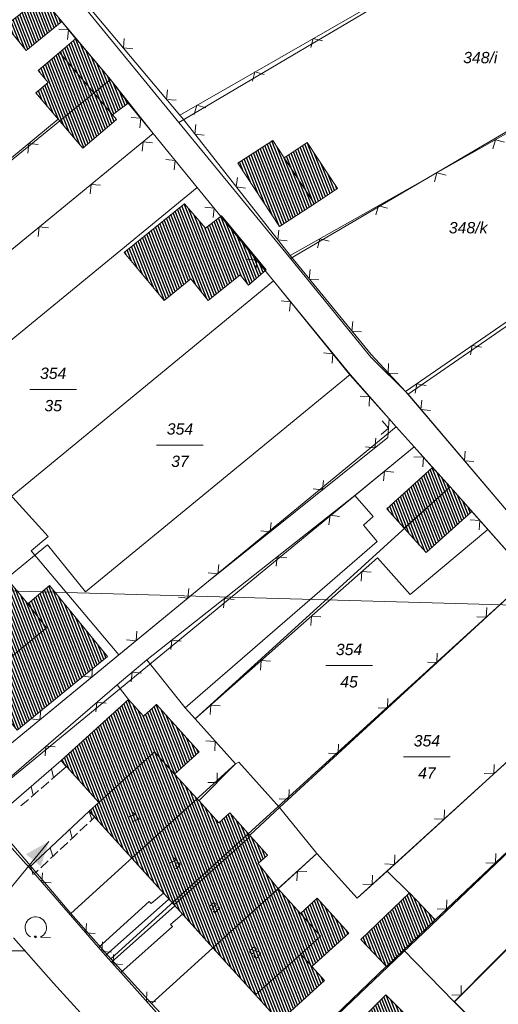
# Model space of a CAD drawing. Header units: metres. Extents: x 345144 to 348639, y 5629211 to 5635235.
# Tile 847 of 1056: x 347529 to 347564, y 5630667 to 5630740. Entities that reach past the tile are written whole.
import ezdxf
from ezdxf.enums import TextEntityAlignment as Align

# ---------------------------------------------------------------- set-up
doc = ezdxf.new("R2010")
doc.units = ezdxf.units.M
doc.header["$MEASUREMENT"] = 0
for name, color, linetype in [('081-083 Topographie', 7, 'Continuous'), ('AX Flurstück', 7, 'Continuous'), ('AX Gebäude', 7, 'Continuous'), ('Blatt', 7, 'Continuous'), ('Definitionslinie', 7, 'Continuous'), ('MG Präsentationsobjekt - Linie', 7, 'Continuous'), ('Präsentationsobjekt -Text (punktförmig)', 7, 'Continuous')]:
    doc.layers.add(name, color=color, linetype=linetype)
doc.styles.add('ARIAL', font='arial.ttf', dxfattribs={"height": 1})
doc.styles.add('ARIALIT', font='ariali.ttf', dxfattribs={"height": 1})
pattern_1 = [(111.5294117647, (0, 0), (-0.186045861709, -0.07339575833), [])]

# ---------------------------------------------------------------- blocks, each defined once
blk = doc.blocks.new('alk_7100_nrwx2')
at = {"true_color": 0x2e2e2e}
h = blk.add_hatch(color=250, dxfattribs=at)
edge = h.paths.add_edge_path(flags=0)
edge.add_arc((0.024073, -0.597267), 0.057254, 180, 360, ccw=False)
edge.add_arc((0.024073, -0.597267), 0.057255, 0, 180, ccw=False)
at = {"color": 250, "lineweight": 5, "true_color": 0x2e2e2e, "flags": 128}
blk.add_lwpolyline([(0.349382, -0.597267), (1, -0.597267)], dxfattribs=at)
at = {"color": 250, "lineweight": 5, "true_color": 0x2e2e2e}
for centre, radius, start, end in [((0.024073, 0.012362), 0.690995, -61.91481688, -118.08518312), ((0.024073, -0.597267), 0.057255, 0, 180), ((0.024073, -0.597267), 0.057254, 180, 0)]:
    blk.add_arc(centre, radius, start, end, dxfattribs=at)

msp = doc.modelspace()

# ---------------------------------------------------------------- hatches: boundary and pattern name
at = {"layer": 'AX Gebäude', "true_color": 0x4f4f4f}
h = msp.add_hatch(dxfattribs=at)
h.set_pattern_fill('_USER', color=251, scale=0.2, angle=111.52941176, style=0, pattern_type=0)
h.set_pattern_definition(pattern_1)
h.paths.add_polyline_path([(347527.757, 5630739.634), (347530.411, 5630741.786), (347531.913, 5630739.934), (347529.258, 5630737.781)], flags=0)
h = msp.add_hatch(dxfattribs=at)
h.set_pattern_fill('_USER', color=251, scale=0.2, angle=111.52941176, style=0, pattern_type=0)
h.set_pattern_definition(pattern_1)
h.paths.add_polyline_path([(347531.733, 5630737.635), (347532.953, 5630738.677), (347535.55, 5630735.633), (347536.87, 5630733.869), (347535.693, 5630732.989)], flags=0)
h = msp.add_hatch(dxfattribs=at)
h.set_pattern_fill('_USER', color=251, scale=0.2, angle=111.52941176, style=0, pattern_type=0)
h.set_pattern_definition(pattern_1)
h.paths.add_polyline_path([(347531.733, 5630737.635), (347535.693, 5630732.989), (347535.988, 5630732.643), (347533.484, 5630730.509), (347529.975, 5630734.627), (347530.9, 5630735.416), (347530.156, 5630736.29)], flags=0)
h = msp.add_hatch(dxfattribs=at)
h.set_pattern_fill('_USER', color=251, scale=0.2, angle=111.52941176, style=0, pattern_type=0)
h.set_pattern_definition(pattern_1)
h.paths.add_polyline_path([(347547.621, 5630731.099), (347548.476, 5630729.802), (347550.74, 5630726.376), (347548.136, 5630724.695), (347545.032, 5630729.415)], flags=0)
h = msp.add_hatch(dxfattribs=at)
h.set_pattern_fill('_USER', color=251, scale=0.2, angle=111.52941176, style=0, pattern_type=0)
h.set_pattern_definition(pattern_1)
h.paths.add_polyline_path([(347550.187, 5630730.934), (347552.46, 5630727.508), (347550.74, 5630726.376), (347548.476, 5630729.802)], flags=0)
h = msp.add_hatch(dxfattribs=at)
h.set_pattern_fill('_USER', color=251, scale=0.2, angle=111.52941176, style=0, pattern_type=0)
h.set_pattern_definition(pattern_1)
h.paths.add_polyline_path([(347541.042, 5630726.387), (347542.606, 5630724.568), (347543.805, 5630725.477), (347547.143, 5630721.463), (347545.821, 5630720.336), (347545.2, 5630721.096), (347542.829, 5630719.188), (347541.514, 5630720.792), (347539.545, 5630719.178), (347536.563, 5630722.767)], flags=0)
h = msp.add_hatch(dxfattribs=at)
h.set_pattern_fill('_USER', color=251, scale=0.2, angle=111.52941176, style=0, pattern_type=0)
h.set_pattern_definition(pattern_1)
h.paths.add_polyline_path([(347557.417, 5630702.242), (347556.116, 5630703.689), (347559.525, 5630706.754), (347560.846, 5630705.312)], flags=0)
h = msp.add_hatch(dxfattribs=at)
h.set_pattern_fill('_USER', color=251, scale=0.2, angle=111.52941176, style=0, pattern_type=0)
h.set_pattern_definition(pattern_1)
h.paths.add_polyline_path([(347557.417, 5630702.242), (347560.846, 5630705.312), (347562.461, 5630703.489), (347559.051, 5630700.424)], flags=0)
h = msp.add_hatch(dxfattribs=at)
h.set_pattern_fill('_USER', color=251, scale=0.2, angle=111.52941176, style=0, pattern_type=0)
h.set_pattern_definition(pattern_1)
h.paths.add_polyline_path([(347522.716, 5630694.321), (347527.803, 5630698.519), (347529.382, 5630696.617), (347530.771, 5630694.84), (347525.709, 5630690.682)], flags=0)
h = msp.add_hatch(dxfattribs=at)
h.set_pattern_fill('_USER', color=251, scale=0.2, angle=111.52941176, style=0, pattern_type=0)
h.set_pattern_definition(pattern_1)
h.paths.add_polyline_path([(347531.008, 5630697.972), (347535.307, 5630692.694), (347528.589, 5630687.203), (347525.709, 5630690.682), (347530.771, 5630694.84), (347529.382, 5630696.617)], flags=0)
h = msp.add_hatch(dxfattribs=at)
h.set_pattern_fill('_USER', color=251, scale=0.2, angle=111.52941176, style=0, pattern_type=0)
h.set_pattern_definition(pattern_1)
h.paths.add_polyline_path([(347534.676, 5630681.841), (347531.86, 5630684.949), (347536.878, 5630689.496), (347538, 5630688.258), (347538.959, 5630689.127), (347542.153, 5630685.603), (347540.32, 5630683.942), (347538.821, 5630685.597)], flags=0)
h = msp.add_hatch(dxfattribs=at)
h.set_pattern_fill('_USER', color=251, scale=0.2, angle=111.52941176, style=0, pattern_type=0)
h.set_pattern_definition(pattern_1)
h.paths.add_polyline_path([(347534.676, 5630681.841), (347538.821, 5630685.597), (347540.32, 5630683.942), (347541.989, 5630682.1), (347537.127, 5630677.694), (347533.959, 5630681.191)], flags=0)
h = msp.add_hatch(dxfattribs=at)
h.set_pattern_fill('_USER', color=251, scale=0.2, angle=111.52941176, style=0, pattern_type=0)
h.set_pattern_definition(pattern_1)
h.paths.add_polyline_path([(347545.963, 5630679.337), (347540.286, 5630674.207), (347537.127, 5630677.694), (347541.989, 5630682.1), (347542.143, 5630681.959), (347543.605, 5630680.32), (347544.43, 5630681.056)], flags=0)
h = msp.add_hatch(dxfattribs=at)
h.set_pattern_fill('_USER', color=251, scale=0.2, angle=111.52941176, style=0, pattern_type=0)
h.set_pattern_definition(pattern_1)
h.paths.add_polyline_path([(347548.018, 5630675.407), (347543.172, 5630671.019), (347540.286, 5630674.207), (347545.963, 5630679.337), (347547.235, 5630677.92), (347546.543, 5630677.299)], flags=0)
h = msp.add_hatch(dxfattribs=at)
h.set_pattern_fill('_USER', color=251, scale=0.2, angle=111.52941176, style=0, pattern_type=0)
h.set_pattern_definition(pattern_1)
h.paths.add_polyline_path([(347543.172, 5630671.019), (347548.018, 5630675.407), (347549.682, 5630673.568), (347551.193, 5630671.895), (347549.708, 5630670.555), (347546.342, 5630667.519)], flags=0)
h = msp.add_hatch(dxfattribs=at)
h.set_pattern_fill('_USER', color=251, scale=0.2, angle=111.52941176, style=0, pattern_type=0)
h.set_pattern_definition(pattern_1)
h.paths.add_polyline_path([(347549.682, 5630673.568), (347550.944, 5630674.708), (347553.292, 5630672.109), (347550.545, 5630669.628), (347549.708, 5630670.555), (347551.193, 5630671.895)], flags=0)
h = msp.add_hatch(dxfattribs=at)
h.set_pattern_fill('_USER', color=251, scale=0.2, angle=111.52941176, style=0, pattern_type=0)
h.set_pattern_definition(pattern_1)
h.paths.add_polyline_path([(347554.189, 5630671.631), (347557.805, 5630675.099), (347559.716, 5630673.106), (347556.101, 5630669.638)], flags=0)
h = msp.add_hatch(dxfattribs=at)
h.set_pattern_fill('_USER', color=251, scale=0.2, angle=111.52941176, style=0, pattern_type=0)
h.set_pattern_definition(pattern_1)
h.paths.add_polyline_path([(347546.342, 5630667.519), (347549.708, 5630670.555), (347550.545, 5630669.628), (347551.486, 5630668.586), (347548.124, 5630665.548)], flags=0)
h = msp.add_hatch(dxfattribs=at)
h.set_pattern_fill('_USER', color=251, scale=0.2, angle=111.52941176, style=0, pattern_type=0)
h.set_pattern_definition(pattern_1)
h.paths.add_polyline_path([(347553.612, 5630659.749), (347550.936, 5630662.432), (347556.045, 5630667.527), (347560.22, 5630663.34), (347559.758, 5630662.88), (347558.261, 5630664.383)], flags=0)
at = {"layer": 'MG Präsentationsobjekt - Linie', "true_color": 0x5e5e5e}
msp.add_hatch(color=251, dxfattribs=at).paths.add_polyline_path([(347530.359101, 5630677.075417), (347529.243775, 5630677.986267), (347530.94, 5630678.925)], flags=0)

# ---------------------------------------------------------------- linework, layer by layer
at = {"layer": '081-083 Topographie', "color": 7, "linetype": 'Continuous', "lineweight": 5, "flags": 128}
for points in [[(347540.701, 5630732.98), (347564.916, 5630746.871)], [(347532.317, 5630742.965), (347540.701, 5630732.98)], [(347531.881, 5630739.956), (347532.933, 5630738.671)], [(347548.916, 5630722.529), (347570.791, 5630734.852), (347570.791, 5630734.852), (347574.112, 5630736.712)], [(347536.87, 5630733.869), (347538.719, 5630731.611)], [(347557.509, 5630712.41), (347583.925, 5630730.587), (347583.925, 5630730.587), (347587.179, 5630733.471), (347587.179, 5630733.471), (347588.256, 5630734.427)], [(347515.691, 5630719.488), (347531.644, 5630732.677)], [(347540.701, 5630732.98), (347540.897, 5630732.745), (347540.897, 5630732.745), (347548.916, 5630722.529)], [(347506.271, 5630705.029), (347538.719, 5630731.611)], [(347538.719, 5630731.611), (347542.008, 5630727.595), (347542.008, 5630727.595), (347547.69, 5630720.65), (347547.69, 5630720.65), (347553.38, 5630713.664), (347553.38, 5630713.664), (347556.296, 5630710.377), (347556.296, 5630710.377), (347556.187, 5630708.986), (347556.187, 5630708.986), (347542.58, 5630698.09), (347542.58, 5630698.09), (347536.171, 5630692.829), (347536.171, 5630692.829), (347524.381, 5630683.151)], [(347548.916, 5630722.529), (347554.956, 5630715.164), (347554.956, 5630715.164), (347557.509, 5630712.41)], [(347522.533, 5630715.062), (347523.699, 5630715.933), (347523.699, 5630715.933), (347525.31, 5630713.926), (347525.31, 5630713.926), (347522.279, 5630711.445), (347522.279, 5630711.445), (347525.139, 5630707.957), (347525.139, 5630707.957), (347530.901, 5630701.625), (347530.901, 5630701.625), (347529.624, 5630700.56), (347529.624, 5630700.56), (347536.171, 5630692.829)], [(347557.509, 5630712.41), (347557.69, 5630712.214), (347557.69, 5630712.214), (347566.121, 5630702.301)], [(347559.533, 5630706.752), (347558.155, 5630708.287), (347558.155, 5630708.287), (347553.749, 5630704.67), (347553.749, 5630704.67), (347538.255, 5630692.454), (347538.255, 5630692.454), (347536.033, 5630690.597), (347536.033, 5630690.597), (347525.422, 5630681.44), (347525.422, 5630681.44), (347526.486, 5630680.317), (347526.486, 5630680.317), (347529.482, 5630676.985), (347529.482, 5630676.985), (347534.641, 5630671.044), (347534.641, 5630671.044), (347535.168, 5630670.451), (347535.168, 5630670.451), (347535.617, 5630669.95), (347535.617, 5630669.95), (347536.305, 5630669.186), (347536.305, 5630669.186), (347543.468, 5630661.183)], [(347541.116, 5630688.879), (347555.41, 5630701.25), (347555.41, 5630701.25), (347554.38, 5630702.472), (347554.38, 5630702.472), (347555.094, 5630703.101), (347555.094, 5630703.101), (347553.749, 5630704.67)], [(347562.459, 5630703.479), (347563.634, 5630702.156), (347563.634, 5630702.156), (347566.797, 5630698.6)], [(347555.42, 5630700.048), (347557.873, 5630697.32), (347557.873, 5630697.32), (347563.634, 5630702.156)], [(347542.134, 5630681.951), (347544.858, 5630684.701), (347544.858, 5630684.701), (347541.842, 5630688.046), (347541.842, 5630688.046), (347555.42, 5630700.048)], [(347548.133, 5630681.459), (347564.214, 5630696.251), (347564.214, 5630696.251), (347566.797, 5630698.6)], [(347538.255, 5630692.454), (347541.116, 5630688.879)], [(347536.033, 5630690.597), (347536.876, 5630689.496)], [(347541.116, 5630688.879), (347541.842, 5630688.046)], [(347559.735, 5630673.097), (347575.96, 5630688.421)], [(347553.918, 5630674.707), (347556.142, 5630676.73), (347556.142, 5630676.73), (347568.322, 5630687.811)], [(347544.858, 5630684.701), (347545.09, 5630684.841), (347545.09, 5630684.841), (347548.133, 5630681.459)], [(347564.382, 5630663.794), (347561.15, 5630666.998), (347561.15, 5630666.998), (347576.249, 5630682.231)], [(347545.914, 5630679.396), (347548.133, 5630681.459)], [(347548.133, 5630681.459), (347550.902, 5630678.041), (347550.902, 5630678.041), (347553.918, 5630674.707)], [(347548.02, 5630675.398), (347550.902, 5630678.041)], [(347556.142, 5630676.73), (347557.791, 5630675.104)], [(347534.641, 5630671.044), (347538.423, 5630674.46), (347538.423, 5630674.46), (347538.571, 5630674.309), (347538.571, 5630674.309), (347539.486, 5630675.089)], [(347535.168, 5630670.451), (347539.899, 5630674.632)], [(347535.617, 5630669.95), (347540.332, 5630674.154)], [(347540.896, 5630673.531), (347540.016, 5630672.764), (347540.016, 5630672.764), (347540.165, 5630672.594), (347540.165, 5630672.594), (347536.305, 5630669.186)], [(347557.374, 5630670.867), (347561.15, 5630666.998)], [(347545.186, 5630659.168), (347556.092, 5630669.657)]]:
    msp.add_lwpolyline(points, dxfattribs=at)
at = {"layer": '081-083 Topographie', "color": 7, "linetype": 'Continuous', "lineweight": 5}
msp.add_arc((347852.186, 5630955.277), 430.424024, -138.80031274, -134.02132144, dxfattribs=at)
at = {"layer": 'AX Flurstück', "color": 8, "linetype": 'Continuous', "lineweight": 13, "true_color": 0x808080, "flags": 128}
for points in [[(347454.56, 5630810.36), (347471.876, 5630816.141), (347473.613, 5630814.304), (347482.063, 5630803.54), (347490.678, 5630793.624), (347498.991, 5630783.28), (347507.241, 5630773.014), (347515.699, 5630762.947), (347523.954, 5630752.692), (347532.309, 5630742.592), (347540.637, 5630732.418), (347548.955, 5630722.314), (347554.922, 5630714.965), (347557.71, 5630712.21), (347566.128, 5630702.301), (347574.56, 5630692.794), (347575.727, 5630691.479), (347578.866, 5630687.939), (347582.942, 5630683.953), (347591.454, 5630675.631), (347599.515, 5630668.095), (347607.834, 5630660.199)], [(347566.797, 5630698.6), (347560.846, 5630705.312), (347558.155, 5630708.287), (347556.825, 5630709.782), (347553.392, 5630713.671), (347547.69, 5630720.65), (347542, 5630727.599), (347538.719, 5630731.611), (347535.55, 5630735.633), (347529.738, 5630742.573), (347524.018, 5630749.56), (347520.728, 5630753.576), (347517.231, 5630757.891), (347511.719, 5630764.569), (347506.246, 5630771.256), (347502.719, 5630775.562), (347499.239, 5630779.806), (347493.71, 5630786.565)], [(347532.309, 5630742.592), (347575.122, 5630767.679), (347595.499, 5630784.186), (347602.564, 5630775.856), (347575.99, 5630753.306), (347540.637, 5630732.418), (347532.309, 5630742.592)], [(347540.637, 5630732.418), (347575.99, 5630753.306), (347602.564, 5630775.856), (347608.712, 5630768.609), (347575.51, 5630737.881), (347548.955, 5630722.314), (347540.637, 5630732.418)], [(347548.955, 5630722.314), (347575.51, 5630737.881), (347608.712, 5630768.609), (347616.7, 5630760.032), (347582.772, 5630729.511), (347557.71, 5630712.21), (347554.922, 5630714.965), (347548.955, 5630722.314)], [(347458.323, 5630763.326), (347461.121, 5630759.79), (347464.034, 5630756.359), (347470.196, 5630748.914), (347476.373, 5630741.349), (347479.223, 5630737.871), (347482.084, 5630734.382), (347488.195, 5630726.929), (347494.404, 5630719.402), (347497.264, 5630715.914), (347500.084, 5630712.427), (347506.216, 5630704.983), (347512.407, 5630697.507), (347515.278, 5630694.038), (347518.108, 5630690.551), (347524.382, 5630683.151), (347525.702, 5630681.647), (347532.589, 5630673.582), (347535.564, 5630670.199), (347538.601, 5630666.883), (347545.544, 5630659.457)], [(347557.71, 5630712.21), (347582.772, 5630729.511), (347616.7, 5630760.032), (347623.855, 5630751.819), (347590.177, 5630720.81), (347566.128, 5630702.301), (347557.71, 5630712.21)], [(347535.55, 5630735.633), (347515.698, 5630719.484), (347512.879, 5630722.925), (347500.084, 5630712.427), (347497.264, 5630715.914), (347529.738, 5630742.573), (347535.55, 5630735.633)], [(347538.719, 5630731.611), (347506.216, 5630704.983), (347500.084, 5630712.427), (347512.879, 5630722.925), (347515.698, 5630719.484), (347535.55, 5630735.633), (347538.719, 5630731.611)], [(347506.216, 5630704.983), (347538.719, 5630731.611), (347542, 5630727.599), (347522.282, 5630711.44), (347525.14, 5630707.957), (347512.407, 5630697.507), (347506.216, 5630704.983)], [(347542, 5630727.599), (347547.69, 5630720.65), (347515.278, 5630694.038), (347512.407, 5630697.507), (347525.14, 5630707.957), (347522.282, 5630711.44), (347542, 5630727.599)], [(347515.278, 5630694.038), (347547.69, 5630720.65), (347553.392, 5630713.671), (347533.678, 5630697.504), (347530.841, 5630701.001), (347518.108, 5630690.551), (347515.278, 5630694.038)], [(347533.678, 5630697.504), (347553.392, 5630713.671), (347556.825, 5630709.782), (347524.382, 5630683.151), (347518.108, 5630690.551), (347530.841, 5630701.001), (347533.678, 5630697.504)], [(347556.825, 5630709.782), (347558.155, 5630708.287), (347525.702, 5630681.647), (347524.382, 5630683.151), (347556.825, 5630709.782)], [(347544.859, 5630684.701), (347532.589, 5630673.582), (347525.702, 5630681.647), (347558.155, 5630708.287), (347560.846, 5630705.312), (347541.842, 5630688.046), (347544.859, 5630684.701)], [(347566.797, 5630698.6), (347535.564, 5630670.199), (347532.589, 5630673.582), (347544.859, 5630684.701), (347541.842, 5630688.046), (347560.846, 5630705.312), (347566.797, 5630698.6)], [(347572.83, 5630691.91), (347553.919, 5630674.707), (347550.902, 5630678.041), (347538.601, 5630666.883), (347535.564, 5630670.199), (347566.797, 5630698.6), (347572.83, 5630691.91)], [(347575.96, 5630688.421), (347545.544, 5630659.457), (347538.601, 5630666.883), (347550.902, 5630678.041), (347553.919, 5630674.707), (347572.83, 5630691.91), (347575.96, 5630688.421)], [(347564.383, 5630663.795), (347552.692, 5630652.142), (347545.544, 5630659.457), (347575.96, 5630688.421), (347577.803, 5630686.324), (347579.194, 5630685.018), (347561.151, 5630666.998), (347564.383, 5630663.795)], [(347561.151, 5630666.998), (347579.194, 5630685.018), (347585.756, 5630678.787), (347555.854, 5630648.941), (347552.692, 5630652.142), (347564.383, 5630663.795), (347561.151, 5630666.998)]]:
    msp.add_lwpolyline(points, dxfattribs=at)
at = {"layer": 'AX Gebäude', "color": 7, "linetype": 'Continuous', "lineweight": 5, "flags": 128}
for points in [[(347527.757, 5630739.634), (347530.411, 5630741.786), (347531.913, 5630739.934), (347529.258, 5630737.781), (347527.757, 5630739.634)], [(347531.733, 5630737.635), (347532.953, 5630738.677), (347535.55, 5630735.633), (347536.87, 5630733.869), (347535.693, 5630732.989), (347531.733, 5630737.635)], [(347531.733, 5630737.635), (347535.693, 5630732.989), (347535.988, 5630732.643), (347533.484, 5630730.509), (347529.975, 5630734.627), (347530.9, 5630735.416), (347530.156, 5630736.29), (347531.733, 5630737.635)], [(347547.621, 5630731.099), (347548.476, 5630729.802), (347550.74, 5630726.376), (347548.136, 5630724.695), (347545.032, 5630729.415), (347547.621, 5630731.099)], [(347550.187, 5630730.934), (347552.46, 5630727.508), (347550.74, 5630726.376), (347548.476, 5630729.802), (347550.187, 5630730.934)], [(347541.042, 5630726.387), (347542.606, 5630724.568), (347543.805, 5630725.477), (347547.143, 5630721.463), (347545.821, 5630720.336), (347545.2, 5630721.096), (347542.829, 5630719.188), (347541.514, 5630720.792), (347539.545, 5630719.178), (347536.563, 5630722.767), (347541.042, 5630726.387)], [(347557.417, 5630702.242), (347556.116, 5630703.689), (347559.525, 5630706.754), (347560.846, 5630705.312), (347557.417, 5630702.242)], [(347557.417, 5630702.242), (347560.846, 5630705.312), (347562.461, 5630703.489), (347559.051, 5630700.424), (347557.417, 5630702.242)], [(347522.716, 5630694.321), (347527.803, 5630698.519), (347529.382, 5630696.617), (347530.771, 5630694.84), (347525.709, 5630690.682), (347522.716, 5630694.321)], [(347531.008, 5630697.972), (347535.307, 5630692.694), (347528.589, 5630687.203), (347525.709, 5630690.682), (347530.771, 5630694.84), (347529.382, 5630696.617), (347531.008, 5630697.972)], [(347534.676, 5630681.841), (347531.86, 5630684.949), (347536.878, 5630689.496), (347538, 5630688.258), (347538.959, 5630689.127), (347542.153, 5630685.603), (347540.32, 5630683.942), (347538.821, 5630685.597), (347534.676, 5630681.841)], [(347534.676, 5630681.841), (347538.821, 5630685.597), (347540.32, 5630683.942), (347541.989, 5630682.1), (347537.127, 5630677.694), (347533.959, 5630681.191), (347534.676, 5630681.841)], [(347545.963, 5630679.337), (347540.286, 5630674.207), (347537.127, 5630677.694), (347541.989, 5630682.1), (347542.143, 5630681.959), (347543.605, 5630680.32), (347544.43, 5630681.056), (347545.963, 5630679.337)], [(347548.018, 5630675.407), (347543.172, 5630671.019), (347540.286, 5630674.207), (347545.963, 5630679.337), (347547.235, 5630677.92), (347546.543, 5630677.299), (347548.018, 5630675.407)], [(347543.172, 5630671.019), (347548.018, 5630675.407), (347549.682, 5630673.568), (347551.193, 5630671.895), (347549.708, 5630670.555), (347546.342, 5630667.519), (347543.172, 5630671.019)], [(347549.682, 5630673.568), (347550.944, 5630674.708), (347553.292, 5630672.109), (347550.545, 5630669.628), (347549.708, 5630670.555), (347551.193, 5630671.895), (347549.682, 5630673.568)], [(347554.189, 5630671.631), (347557.805, 5630675.099), (347559.716, 5630673.106), (347556.101, 5630669.638), (347554.189, 5630671.631)], [(347546.342, 5630667.519), (347549.708, 5630670.555), (347550.545, 5630669.628), (347551.486, 5630668.586), (347548.124, 5630665.548), (347546.342, 5630667.519)], [(347553.612, 5630659.749), (347550.936, 5630662.432), (347556.045, 5630667.527), (347560.22, 5630663.34), (347559.758, 5630662.88), (347558.261, 5630664.383), (347553.612, 5630659.749)]]:
    msp.add_lwpolyline(points, dxfattribs=at)
at = {"layer": 'Blatt', "color": 205, "linetype": 'Continuous', "lineweight": 5, "true_color": 0x873099, "flags": 128}
for points in [[(347367.669, 5630702.092), (347374.708, 5630951.97), (347874.464, 5630937.896), (347867.426, 5630688.019), (347367.669, 5630702.092)], [(347360.632, 5630452.215), (347367.669, 5630702.092), (347867.426, 5630688.019), (347860.388, 5630438.144), (347360.632, 5630452.215)]]:
    msp.add_lwpolyline(points, dxfattribs=at)
at = {"layer": 'Definitionslinie', "color": 7, "linetype": 'Continuous', "lineweight": 5, "flags": 128}
for points in [[(347540.701, 5630732.98), (347564.916, 5630746.871)], [(347532.317, 5630742.965), (347540.701, 5630732.98)], [(347531.881, 5630739.956), (347532.933, 5630738.671)], [(347532.337, 5630738.61), (347532.407, 5630739.314), (347531.703, 5630739.384)], [(347532.337, 5630738.61), (347532.407, 5630739.314), (347531.703, 5630739.384)], [(347536.57, 5630738.677), (347536.509, 5630737.973), (347537.213, 5630737.911)], [(347536.57, 5630738.677), (347536.509, 5630737.973), (347537.213, 5630737.911)], [(347551.322, 5630738.497), (347550.64, 5630738.682), (347550.455, 5630737.999)], [(347551.322, 5630738.497), (347550.64, 5630738.682), (347550.455, 5630737.999)], [(347546.985, 5630736.009), (347546.303, 5630736.194), (347546.118, 5630735.511)], [(347546.985, 5630736.009), (347546.303, 5630736.194), (347546.118, 5630735.511)], [(347539.786, 5630734.848), (347539.724, 5630734.143), (347540.429, 5630734.082)], [(347539.786, 5630734.848), (347539.724, 5630734.143), (347540.429, 5630734.082)], [(347548.916, 5630722.529), (347570.791, 5630734.852)], [(347536.87, 5630733.869), (347538.719, 5630731.611)], [(347542.648, 5630733.521), (347541.966, 5630733.706), (347541.781, 5630733.023)], [(347542.648, 5630733.521), (347541.966, 5630733.706), (347541.781, 5630733.023)], [(347515.691, 5630719.488), (347531.644, 5630732.677)], [(347537.724, 5630732.036), (347537.795, 5630732.74), (347537.091, 5630732.81)], [(347537.724, 5630732.036), (347537.795, 5630732.74), (347537.091, 5630732.81)], [(347540.701, 5630732.98), (347540.897, 5630732.745)], [(347540.897, 5630732.745), (347548.916, 5630722.529)], [(347541.904, 5630732.272), (347541.819, 5630731.57), (347542.521, 5630731.485)], [(347541.904, 5630732.272), (347541.819, 5630731.57), (347542.521, 5630731.485)], [(347506.271, 5630705.029), (347538.719, 5630731.611)], [(347538.67, 5630730.924), (347537.966, 5630730.994), (347537.896, 5630730.291)], [(347538.67, 5630730.924), (347537.966, 5630730.994), (347537.896, 5630730.291)], [(347538.719, 5630731.611), (347542.008, 5630727.595)], [(347564.891, 5630730.954), (347564.21, 5630731.145), (347564.02, 5630730.464)], [(347564.891, 5630730.954), (347564.21, 5630731.145), (347564.02, 5630730.464)], [(347530.152, 5630730.795), (347529.448, 5630730.861), (347529.381, 5630730.157)], [(347530.152, 5630730.795), (347529.448, 5630730.861), (347529.381, 5630730.157)], [(347557.509, 5630712.41), (347583.925, 5630730.587)], [(347540.294, 5630728.899), (347540.364, 5630729.603), (347539.66, 5630729.673)], [(347540.294, 5630728.899), (347540.364, 5630729.603), (347539.66, 5630729.673)], [(347544.991, 5630728.339), (347544.907, 5630727.637), (347545.609, 5630727.552)], [(347544.991, 5630728.339), (347544.907, 5630727.637), (347545.609, 5630727.552)], [(347560.535, 5630728.5), (347559.854, 5630728.691), (347559.663, 5630728.009)], [(347560.535, 5630728.5), (347559.854, 5630728.691), (347559.663, 5630728.009)], [(347534.802, 5630727.756), (347534.098, 5630727.826), (347534.029, 5630727.122)], [(347534.802, 5630727.756), (347534.098, 5630727.826), (347534.029, 5630727.122)], [(347542.008, 5630727.595), (347547.69, 5630720.65)], [(347543.196, 5630725.354), (347543.266, 5630726.057), (347542.562, 5630726.128)], [(347543.196, 5630725.354), (347543.266, 5630726.057), (347542.562, 5630726.128)], [(347556.178, 5630726.046), (347555.497, 5630726.236), (347555.307, 5630725.555)], [(347556.178, 5630726.046), (347555.497, 5630726.236), (347555.307, 5630725.555)], [(347530.934, 5630724.587), (347530.231, 5630724.657), (347530.161, 5630723.954)], [(347530.934, 5630724.587), (347530.231, 5630724.657), (347530.161, 5630723.954)], [(347548.078, 5630724.406), (347547.994, 5630723.704), (347548.696, 5630723.619)], [(347548.078, 5630724.406), (347547.994, 5630723.704), (347548.696, 5630723.619)], [(347551.822, 5630723.592), (347551.141, 5630723.782), (347550.951, 5630723.101)], [(347551.822, 5630723.592), (347551.141, 5630723.782), (347550.951, 5630723.101)], [(347546.362, 5630721.484), (347546.432, 5630722.188), (347545.728, 5630722.258)], [(347546.362, 5630721.484), (347546.432, 5630722.188), (347545.728, 5630722.258)], [(347548.916, 5630722.529), (347554.956, 5630715.164)], [(347550.42, 5630721.483), (347550.351, 5630720.78), (347551.054, 5630720.71)], [(347550.42, 5630721.483), (347550.351, 5630720.78), (347551.054, 5630720.71)], [(347547.69, 5630720.65), (347553.38, 5630713.664)], [(347548.884, 5630718.392), (347548.956, 5630719.095), (347548.253, 5630719.167)], [(347548.884, 5630718.392), (347548.956, 5630719.095), (347548.253, 5630719.167)], [(347553.591, 5630717.617), (347553.521, 5630716.913), (347554.225, 5630716.844)], [(347553.591, 5630717.617), (347553.521, 5630716.913), (347554.225, 5630716.844)], [(347563.174, 5630715.701), (347562.479, 5630715.83), (347562.35, 5630715.134)], [(347563.174, 5630715.701), (347562.479, 5630715.83), (347562.35, 5630715.134)], [(347552.042, 5630714.515), (347552.114, 5630715.219), (347551.41, 5630715.29)], [(347552.042, 5630714.515), (347552.114, 5630715.219), (347551.41, 5630715.29)], [(347554.956, 5630715.164), (347557.509, 5630712.41)], [(347556.259, 5630714.494), (347556.233, 5630713.787), (347556.939, 5630713.76)], [(347556.259, 5630714.494), (347556.233, 5630713.787), (347556.939, 5630713.76)], [(347553.38, 5630713.664), (347556.296, 5630710.377)], [(347559.055, 5630712.867), (347558.36, 5630712.995), (347558.231, 5630712.3)], [(347559.055, 5630712.867), (347558.36, 5630712.995), (347558.231, 5630712.3)], [(347554.796, 5630711.315), (347554.838, 5630712.021), (347554.132, 5630712.063)], [(347554.796, 5630711.315), (347554.838, 5630712.021), (347554.132, 5630712.063)], [(347557.509, 5630712.41), (347557.69, 5630712.214)], [(347557.69, 5630712.214), (347566.121, 5630702.301)], [(347558.723, 5630711.771), (347558.666, 5630711.066), (347559.371, 5630711.009)], [(347558.723, 5630711.771), (347558.666, 5630711.066), (347559.371, 5630711.009)], [(347555.704, 5630709.222), (347556.242, 5630709.682), (347555.782, 5630710.219)], [(347555.704, 5630709.222), (347556.242, 5630709.682), (347555.782, 5630710.219)], [(347556.187, 5630708.986), (347556.296, 5630710.377)], [(347542.58, 5630698.09), (347556.187, 5630708.986)], [(347554.535, 5630708.304), (347555.238, 5630708.226), (347555.316, 5630708.929)], [(347554.535, 5630708.304), (347555.238, 5630708.226), (347555.316, 5630708.929)], [(347553.749, 5630704.67), (347558.155, 5630708.287)], [(347558.155, 5630708.287), (347559.533, 5630706.752)], [(347525.139, 5630707.957), (347530.901, 5630701.625)], [(347558.806, 5630706.813), (347558.844, 5630707.52), (347558.138, 5630707.558)], [(347558.806, 5630706.813), (347558.844, 5630707.52), (347558.138, 5630707.558)], [(347561.962, 5630707.962), (347561.905, 5630707.258), (347562.61, 5630707.201)], [(347561.962, 5630707.962), (347561.905, 5630707.258), (347562.61, 5630707.201)], [(347556.656, 5630706.409), (347555.952, 5630706.479), (347555.883, 5630705.775)], [(347556.656, 5630706.409), (347555.952, 5630706.479), (347555.883, 5630705.775)], [(347550.632, 5630705.178), (347551.335, 5630705.101), (347551.413, 5630705.803)], [(347550.632, 5630705.178), (347551.335, 5630705.101), (347551.413, 5630705.803)], [(347538.255, 5630692.454), (347553.749, 5630704.67)], [(347553.749, 5630704.67), (347555.094, 5630703.101)], [(347552.594, 5630703.122), (347551.892, 5630703.206), (347551.808, 5630702.503)], [(347552.594, 5630703.122), (347551.892, 5630703.206), (347551.808, 5630702.503)], [(347554.38, 5630702.472), (347555.094, 5630703.101)], [(347562.459, 5630703.479), (347563.634, 5630702.156)], [(347546.729, 5630702.053), (347547.432, 5630701.975), (347547.51, 5630702.678)], [(347546.729, 5630702.053), (347547.432, 5630701.975), (347547.51, 5630702.678)], [(347554.38, 5630702.472), (347555.41, 5630701.25)], [(347563.005, 5630702.112), (347563.047, 5630702.818), (347562.341, 5630702.859)], [(347563.005, 5630702.112), (347563.047, 5630702.818), (347562.341, 5630702.859)], [(347529.624, 5630700.56), (347530.901, 5630701.625)], [(347557.873, 5630697.32), (347563.634, 5630702.156)], [(347563.634, 5630702.156), (347566.797, 5630698.6)], [(347541.116, 5630688.879), (347555.41, 5630701.25)], [(347529.624, 5630700.56), (347536.171, 5630692.829)], [(347541.842, 5630688.046), (347555.42, 5630700.048)], [(347542.826, 5630698.928), (347543.529, 5630698.85), (347543.607, 5630699.553)], [(347542.826, 5630698.928), (347543.529, 5630698.85), (347543.607, 5630699.553)], [(347548.667, 5630700.027), (347547.965, 5630700.11), (347547.882, 5630699.408)], [(347548.667, 5630700.027), (347547.965, 5630700.11), (347547.882, 5630699.408)], [(347555.42, 5630700.048), (347557.873, 5630697.32)], [(347554.956, 5630698.971), (347554.25, 5630699.014), (347554.207, 5630698.308)], [(347554.956, 5630698.971), (347554.25, 5630699.014), (347554.207, 5630698.308)], [(347536.171, 5630692.829), (347542.58, 5630698.09)], [(347564.214, 5630696.251), (347566.797, 5630698.6)], [(347540.604, 5630697.115), (347541.308, 5630697.046), (347541.377, 5630697.749)], [(347540.604, 5630697.115), (347541.308, 5630697.046), (347541.377, 5630697.749)], [(347544.741, 5630696.931), (347544.039, 5630697.014), (347543.956, 5630696.312)], [(347544.741, 5630696.931), (347544.039, 5630697.014), (347543.956, 5630696.312)], [(347548.133, 5630681.459), (347564.214, 5630696.251)], [(347562.827, 5630695.654), (347563.533, 5630695.625), (347563.563, 5630696.331)], [(347562.827, 5630695.654), (347563.533, 5630695.625), (347563.563, 5630696.331)], [(347551.21, 5630695.659), (347550.504, 5630695.703), (347550.461, 5630694.997)], [(347551.21, 5630695.659), (347550.504, 5630695.703), (347550.461, 5630694.997)], [(347536.739, 5630693.943), (347537.443, 5630693.873), (347537.512, 5630694.577)], [(347536.739, 5630693.943), (347537.443, 5630693.873), (347537.512, 5630694.577)], [(347540.815, 5630693.835), (347540.112, 5630693.918), (347540.029, 5630693.216)], [(347540.815, 5630693.835), (347540.112, 5630693.918), (347540.029, 5630693.216)], [(347524.381, 5630683.151), (347536.171, 5630692.829)], [(347559.147, 5630692.27), (347559.853, 5630692.24), (347559.883, 5630692.946)], [(347559.147, 5630692.27), (347559.853, 5630692.24), (347559.883, 5630692.946)], [(347536.033, 5630690.597), (347538.255, 5630692.454)], [(347538.255, 5630692.454), (347541.116, 5630688.879)], [(347547.464, 5630692.348), (347546.758, 5630692.391), (347546.714, 5630691.686)], [(347547.464, 5630692.348), (347546.758, 5630692.391), (347546.714, 5630691.686)], [(347533.437, 5630691.232), (347534.141, 5630691.162), (347534.21, 5630691.866)], [(347533.437, 5630691.232), (347534.141, 5630691.162), (347534.21, 5630691.866)], [(347537.848, 5630691.462), (347537.144, 5630691.526), (347537.081, 5630690.821)], [(347537.848, 5630691.462), (347537.144, 5630691.526), (347537.081, 5630690.821)], [(347525.422, 5630681.44), (347536.033, 5630690.597)], [(347536.033, 5630690.597), (347536.876, 5630689.496)], [(347535.218, 5630689.233), (347534.513, 5630689.285), (347534.461, 5630688.58)], [(347535.218, 5630689.233), (347534.513, 5630689.285), (347534.461, 5630688.58)], [(347555.467, 5630688.885), (347556.174, 5630688.855), (347556.203, 5630689.561)], [(347555.467, 5630688.885), (347556.174, 5630688.855), (347556.203, 5630689.561)], [(347529.572, 5630688.059), (347530.276, 5630687.99), (347530.345, 5630688.694)], [(347529.572, 5630688.059), (347530.276, 5630687.99), (347530.345, 5630688.694)], [(347541.116, 5630688.879), (347541.842, 5630688.046)], [(347543.717, 5630689.036), (347543.012, 5630689.08), (347542.968, 5630688.374)], [(347543.717, 5630689.036), (347543.012, 5630689.08), (347542.968, 5630688.374)], [(347559.735, 5630673.097), (347575.96, 5630688.421)], [(347541.842, 5630688.046), (347544.858, 5630684.701)], [(347556.142, 5630676.73), (347568.322, 5630687.811)], [(347543.314, 5630685.667), (347543.35, 5630686.374), (347542.644, 5630686.41)], [(347543.314, 5630685.667), (347543.35, 5630686.374), (347542.644, 5630686.41)], [(347531.433, 5630685.967), (347530.728, 5630686.019), (347530.676, 5630685.313)], [(347531.433, 5630685.967), (347530.728, 5630686.019), (347530.676, 5630685.313)], [(347551.787, 5630685.5), (347552.494, 5630685.47), (347552.523, 5630686.177)], [(347551.787, 5630685.5), (347552.494, 5630685.47), (347552.523, 5630686.177)], [(347544.858, 5630684.701), (347545.09, 5630684.841)], [(347545.09, 5630684.841), (347548.133, 5630681.459)], [(347542.134, 5630681.951), (347544.858, 5630684.701)], [(347542.789, 5630683.323), (347543.496, 5630683.326), (347543.493, 5630684.033)], [(347542.789, 5630683.323), (347543.496, 5630683.326), (347543.493, 5630684.033)], [(347563.375, 5630683.986), (347564.081, 5630683.953), (347564.115, 5630684.659)], [(347563.375, 5630683.986), (347564.081, 5630683.953), (347564.115, 5630684.659)], [(347548.107, 5630682.115), (347548.814, 5630682.085), (347548.843, 5630682.792)], [(347548.107, 5630682.115), (347548.814, 5630682.085), (347548.843, 5630682.792)], [(347561.15, 5630666.998), (347576.249, 5630682.231)], [(347545.914, 5630679.396), (347548.133, 5630681.459)], [(347548.133, 5630681.459), (347550.902, 5630678.041)], [(347559.676, 5630680.622), (347560.383, 5630680.588), (347560.416, 5630681.294)], [(347559.676, 5630680.622), (347560.383, 5630680.588), (347560.416, 5630681.294)], [(347526.486, 5630680.317), (347529.482, 5630676.985)], [(347548.02, 5630675.398), (347550.902, 5630678.041)], [(347550.902, 5630678.041), (347553.918, 5630674.707)], [(347555.978, 5630677.257), (347556.684, 5630677.223), (347556.718, 5630677.93)], [(347555.978, 5630677.257), (347556.684, 5630677.223), (347556.718, 5630677.93)], [(347563.506, 5630677.346), (347564.212, 5630677.326), (347564.233, 5630678.033)], [(347563.506, 5630677.346), (347564.212, 5630677.326), (347564.233, 5630678.033)], [(347529.482, 5630676.985), (347534.641, 5630671.044)], [(347550.167, 5630676.689), (347549.461, 5630676.72), (347549.43, 5630676.013)], [(347550.167, 5630676.689), (347549.461, 5630676.72), (347549.43, 5630676.013)], [(347553.918, 5630674.707), (347556.142, 5630676.73)], [(347556.142, 5630676.73), (347557.791, 5630675.104)], [(347530.472, 5630676.607), (347530.422, 5630675.902), (347531.128, 5630675.852)], [(347530.472, 5630676.607), (347530.422, 5630675.902), (347531.128, 5630675.852)], [(347554.324, 5630675.752), (347555.03, 5630675.719), (347555.063, 5630676.425)], [(347554.324, 5630675.752), (347555.03, 5630675.719), (347555.063, 5630676.425)], [(347535.168, 5630670.451), (347539.899, 5630674.632)], [(347538.571, 5630674.309), (347539.486, 5630675.089)], [(347559.871, 5630673.913), (347560.577, 5630673.893), (347560.598, 5630674.599)], [(347559.871, 5630673.913), (347560.577, 5630673.893), (347560.598, 5630674.599)], [(347534.641, 5630671.044), (347538.423, 5630674.46)], [(347535.617, 5630669.95), (347540.332, 5630674.154)], [(347538.423, 5630674.46), (347538.571, 5630674.309)], [(347540.016, 5630672.764), (347540.896, 5630673.531)], [(347533.75, 5630672.832), (347533.701, 5630672.127), (347534.406, 5630672.077)], [(347533.75, 5630672.832), (347533.701, 5630672.127), (347534.406, 5630672.077)], [(347536.305, 5630669.186), (347540.165, 5630672.594)], [(347540.016, 5630672.764), (347540.165, 5630672.594)], [(347534.641, 5630671.044), (347535.168, 5630670.451)], [(347534.946, 5630671.453), (347534.905, 5630670.748), (347535.61, 5630670.706)], [(347534.946, 5630671.453), (347534.905, 5630670.748), (347535.61, 5630670.706)], [(347557.374, 5630670.867), (347561.15, 5630666.998)], [(347535.168, 5630670.451), (347535.617, 5630669.95), (347535.617, 5630669.95), (347536.305, 5630669.186)], [(347535.773, 5630670.524), (347535.736, 5630669.818), (347536.442, 5630669.781)], [(347535.773, 5630670.524), (347535.736, 5630669.818), (347536.442, 5630669.781)], [(347545.186, 5630659.168), (347556.092, 5630669.657)], [(347536.305, 5630669.186), (347543.468, 5630661.183)], [(347560.953, 5630667.509), (347561.66, 5630667.512), (347561.657, 5630668.219)], [(347560.953, 5630667.509), (347561.66, 5630667.512), (347561.657, 5630668.219)], [(347538.258, 5630667.753), (347538.219, 5630667.047), (347538.925, 5630667.008)], [(347538.258, 5630667.753), (347538.219, 5630667.047), (347538.925, 5630667.008)], [(347561.15, 5630666.998), (347564.382, 5630663.794)]]:
    msp.add_lwpolyline(points, dxfattribs=at)
at = {"layer": 'Definitionslinie', "color": 44, "linetype": 'Continuous', "lineweight": 5, "true_color": 0xb27500, "flags": 128}
for points in [[(347526.486, 5630680.317), (347531.859, 5630684.949)], [(347532.251, 5630684.495), (347531.859, 5630684.949)], [(347532.251, 5630684.495), (347531.859, 5630684.949)], [(347531.306, 5630683.681), (347531.146, 5630684.335)], [(347531.306, 5630683.681), (347531.146, 5630684.335)], [(347531.422, 5630683.781), (347532.251, 5630684.495)], [(347531.422, 5630683.781), (347532.251, 5630684.495)], [(347530.381, 5630682.883), (347530.949, 5630683.373)], [(347530.381, 5630682.883), (347530.949, 5630683.373)], [(347531.138, 5630683.536), (347531.422, 5630683.781)], [(347531.138, 5630683.536), (347531.422, 5630683.781)], [(347529.792, 5630682.375), (347529.632, 5630683.029)], [(347529.792, 5630682.375), (347529.632, 5630683.029)], [(347529.908, 5630682.475), (347530.192, 5630682.72)], [(347529.908, 5630682.475), (347530.192, 5630682.72)], [(347528.866, 5630681.577), (347529.434, 5630682.067)], [(347528.866, 5630681.577), (347529.434, 5630682.067)], [(347529.624, 5630682.23), (347529.908, 5630682.475)], [(347529.624, 5630682.23), (347529.908, 5630682.475)], [(347529.482, 5630676.985), (347533.958, 5630681.191)], [(347534.369, 5630680.754), (347533.958, 5630681.191)], [(347534.369, 5630680.754), (347533.958, 5630681.191)], [(347534.153, 5630680.552), (347533.965, 5630681.198)], [(347534.153, 5630680.552), (347533.965, 5630681.198)], [(347533.992, 5630680.4), (347534.265, 5630680.657)], [(347533.992, 5630680.4), (347534.265, 5630680.657)], [(347534.265, 5630680.657), (347534.369, 5630680.754)], [(347534.265, 5630680.657), (347534.369, 5630680.754)], [(347532.697, 5630679.182), (347532.509, 5630679.828)], [(347532.697, 5630679.182), (347532.509, 5630679.828)], [(347533.263, 5630679.715), (347533.81, 5630680.229)], [(347533.263, 5630679.715), (347533.81, 5630680.229)], [(347532.535, 5630679.03), (347532.808, 5630679.287)], [(347532.535, 5630679.03), (347532.808, 5630679.287)], [(347532.808, 5630679.287), (347533.081, 5630679.544)], [(347532.808, 5630679.287), (347533.081, 5630679.544)], [(347531.238, 5630677.813), (347531.05, 5630678.459)], [(347531.238, 5630677.813), (347531.05, 5630678.459)], [(347531.35, 5630677.918), (347531.624, 5630678.174)], [(347531.35, 5630677.918), (347531.624, 5630678.174)], [(347531.806, 5630678.346), (347532.353, 5630678.859)], [(347531.806, 5630678.346), (347532.353, 5630678.859)], [(347530.348, 5630676.976), (347530.895, 5630677.49)], [(347530.348, 5630676.976), (347530.895, 5630677.49)], [(347531.077, 5630677.661), (347531.35, 5630677.918)], [(347531.077, 5630677.661), (347531.35, 5630677.918)], [(347529.893, 5630676.548), (347529.482, 5630676.985)], [(347529.893, 5630676.548), (347529.482, 5630676.985)], [(347529.782, 5630676.443), (347529.594, 5630677.089)], [(347529.782, 5630676.443), (347529.594, 5630677.089)], [(347529.893, 5630676.548), (347530.166, 5630676.805)], [(347529.893, 5630676.548), (347530.166, 5630676.805)]]:
    msp.add_lwpolyline(points, dxfattribs=at)
at = {"layer": 'Definitionslinie', "color": 7, "linetype": 'Continuous', "lineweight": 5}
msp.add_arc((347852.186, 5630955.277), 430.424024, -138.80031274, -134.02132144, dxfattribs=at)
at = {"layer": 'MG Präsentationsobjekt - Linie', "color": 251, "linetype": 'Continuous', "lineweight": 13, "true_color": 0x5e5e5e, "flags": 128}
msp.add_lwpolyline([(347530.94, 5630678.925), (347527.461, 5630674.665)], dxfattribs=at)
at = {"layer": 'Präsentationsobjekt -Text (punktförmig)', "color": 251, "linetype": 'Continuous', "lineweight": 13, "true_color": 0x5e5e5e, "flags": 128}
for points in [[(347529.5314, 5630712.56652), (347533.0126, 5630712.56652)], [(347538.9754, 5630708.42352), (347542.4566, 5630708.42352)], [(347551.5684, 5630692.01652), (347555.0496, 5630692.01652)], [(347557.3674, 5630685.22152), (347560.8486, 5630685.22152)], [(347525.7204, 5630670.80352), (347529.2016, 5630670.80352)]]:
    msp.add_lwpolyline(points, dxfattribs=at)

# ---------------------------------------------------------------- block references
at = {"layer": '081-083 Topographie', "xscale": 1.15275, "yscale": 1.15275, "rotation": -2.326094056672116}
msp.add_blockref('alk_7100_nrwx2', (347529.95, 5630672.514), dxfattribs=at)

# ---------------------------------------------------------------- texts
at = {"layer": 'Präsentationsobjekt -Text (punktförmig)', "color": 8, "true_color": 0x808080, "style": 'ARIALIT'}
for s, p in [('348/i', (347563.085, 5630737.26)), ('348/k', (347562.182, 5630724.6)), ('354', (347531.272, 5630713.76988)), ('35', (347531.272, 5630711.36316)), ('354', (347540.716, 5630709.62688)), ('37', (347540.716, 5630707.22016)), ('354', (347553.309, 5630693.21988)), ('45', (347553.309, 5630690.81316)), ('354', (347559.108, 5630686.42488)), ('47', (347559.108, 5630684.01816))]:
    msp.add_text(s, height=0.8421, dxfattribs=at).set_placement(p, align=Align.MIDDLE_CENTER)
at = {"layer": 'Präsentationsobjekt -Text (punktförmig)', "color": 7, "style": 'ARIAL'}
for s, p in [('77', (347537.025, 5630680.487)), ('79', (347540.105, 5630677.086)), ('81', (347543.111, 5630673.768)), ('83', (347546.106, 5630670.461))]:
    msp.add_text(s, height=0.5894699, rotation=-45.44617529, dxfattribs=at).set_placement(p, align=Align.CENTER)

doc.saveas('drawing.dxf')
